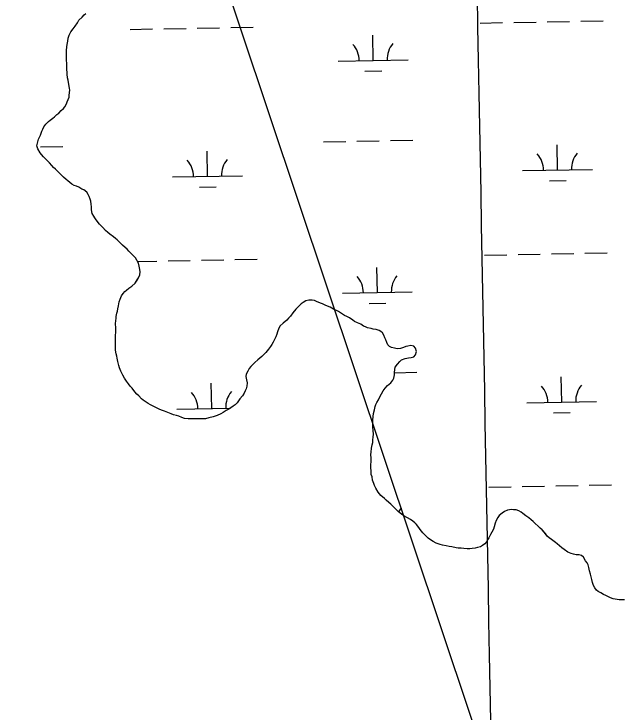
# Model space of a CAD drawing. Extents: x 3925854 to 3964121, y 224593 to 250589.
# Drawn here: x 3955962 to 3956835, y 234594 to 235595 of the extents above; entities that cross this region are included whole.
import ezdxf

# ---------------------------------------------------------------- set-up
doc = ezdxf.new("R2010")
doc.units = 0
for name, color, linetype in [('V-GRID-MAJR', 7, 'Continuous'), ('V-TOPO-SHOR', 7, 'Continuous'), ('V-UTIL-LINE', 7, 'Continuous'), ('V-WETL-SWMP', 7, 'Continuous')]:
    doc.layers.add(name, color=color, linetype=linetype)

msp = doc.modelspace()

# ---------------------------------------------------------------- linework, layer by layer
at = {"layer": 'V-GRID-MAJR'}
msp.add_spline([(3956721.012, 230511.505), (3956609.098, 236569.464), (3956497.148, 242629.345), (3956385.198, 248689.215), (3956385.162, 248691.149)], degree=3, dxfattribs=at)
at = {"layer": 'V-TOPO-SHOR'}
for points in [[(3956037.281, 235539.152), (3956037.447, 235542.349), (3956037.793, 235547.745), (3956038.363, 235550.747), (3956039.311, 235555.552), (3956040.065, 235560.154), (3956041.222, 235564.16), (3956043.571, 235568.979), (3956046.919, 235573.605), (3956049.881, 235577.031), (3956053.024, 235582.057), (3956055.386, 235585.676), (3956059.736, 235590.116), (3956062.898, 235593.344), (3956065.073, 235595.564)], [(3956114.184, 235185.769), (3956116.531, 235190.588), (3956118.497, 235193.803), (3956121.262, 235196.828), (3956123.639, 235198.85), (3956127.008, 235201.481), (3956131.172, 235204.521), (3956135.721, 235208.961), (3956138.872, 235213.386), (3956140.638, 235216.602), (3956142.391, 235221.013), (3956142.948, 235225.015), (3956142.717, 235228.208), (3956141.668, 235233.191), (3956140.624, 235237.575), (3956136.353, 235244.924), (3956132.716, 235249.081), (3956130.295, 235251.453), (3956126.865, 235254.813), (3956124.242, 235257.384), (3956121.417, 235260.153), (3956117.987, 235263.513), (3956115.57, 235265.486), (3956113.35, 235267.661), (3956109.924, 235270.823), (3956107.704, 235272.996), (3956104.884, 235275.365), (3956099.651, 235279.107), (3956096.63, 235281.472), (3956093.603, 235284.44), (3956089.366, 235288.591), (3956084.924, 235293.338), (3956080.068, 235299.482), (3956078.043, 235302.257), (3956076.615, 235305.041), (3956074.18, 235308.811), (3956073.326, 235314.195), (3956073.085, 235318.387), (3956072.847, 235321.982), (3956072.206, 235326.17), (3956071.377, 235329.158), (3956069.939, 235333.137), (3956068.708, 235336.121), (3956066.68, 235339.097), (3956062.253, 235342.447), (3956059.443, 235343.817), (3956055.021, 235346.369), (3956051.812, 235347.735), (3956048.607, 235348.702), (3956045.191, 235350.664), (3956042.371, 235353.031), (3956039.549, 235355.401), (3956036.931, 235357.371), (3956033.101, 235360.928), (3956030.679, 235363.3), (3956028.258, 235365.674), (3956025.634, 235368.244), (3956021.6, 235372.197), (3956018.978, 235374.568), (3956016.355, 235377.337), (3956013.117, 235381.3), (3956008.474, 235386.047), (3956004.642, 235389.803), (3956001.81, 235393.17), (3955999.789, 235395.546), (3955996.534, 235401.307), (3955995.091, 235405.886), (3955995.656, 235409.288), (3955997.393, 235415.098), (3955998.564, 235417.906), (3956000.131, 235420.918), (3956002.07, 235426.53), (3956003.436, 235429.741), (3956005.202, 235432.955), (3956007.96, 235436.778), (3956011.518, 235440.409), (3956013.895, 235442.433), (3956017.66, 235445.468), (3956020.236, 235447.489), (3956023.799, 235450.522), (3956026.374, 235452.746), (3956029.935, 235456.179), (3956033.3, 235459.21), (3956035.27, 235461.825), (3956037.427, 235465.843), (3956038.594, 235468.852), (3956041.126, 235475.469), (3956041.494, 235478.467), (3956042.221, 235485.467), (3956041.992, 235488.462), (3956040.315, 235496.234), (3956039.682, 235499.623), (3956039.045, 235503.213), (3956038.594, 235508.202), (3956038.363, 235511.395), (3956037.929, 235514.787), (3956037.886, 235518.983), (3956037.834, 235523.976), (3956037.595, 235527.967), (3956037.361, 235531.16), (3956037.281, 235539.152)], [(3956353.39, 235156.042), (3956348.043, 235151.592), (3956343.689, 235147.553), (3956341.725, 235144.338), (3956339.978, 235139.327), (3956339.216, 235135.722), (3956337.657, 235131.712), (3956336.287, 235128.9), (3956333.738, 235124.28), (3956331.972, 235121.067), (3956330.004, 235118.251), (3956327.047, 235114.425), (3956325.275, 235111.812), (3956323.102, 235109.391), (3956319.942, 235105.963), (3956317.767, 235103.745), (3956311.621, 235099.088), (3956307.466, 235095.25), (3956304.896, 235092.626), (3956301.535, 235089.198), (3956299.567, 235086.38), (3956297.408, 235082.562), (3956295.252, 235078.546), (3956294.686, 235075.144), (3956295.735, 235070.36), (3956296.376, 235066.172), (3956296.224, 235061.378), (3956295.266, 235057.573), (3956293.699, 235054.359), (3956292.133, 235051.349), (3956289.579, 235047.128), (3956286.224, 235043.097), (3956284.256, 235040.083), (3956282.085, 235037.463), (3956279.523, 235034.242), (3956276.344, 235032.411), (3956272.973, 235029.98), (3956269.4, 235027.745), (3956266.42, 235026.117), (3956262.252, 235023.477), (3956258.877, 235021.446), (3956253.307, 235019.191), (3956247.535, 235017.137), (3956241.557, 235015.677), (3956236.574, 235014.628), (3956233.183, 235014.194), (3956226.99, 235014.329), (3956221.997, 235014.28), (3956218.8, 235014.247), (3956212.009, 235014.177), (3956206.809, 235014.925), (3956202.999, 235016.285), (3956198.586, 235018.038), (3956195.379, 235019.203), (3956190.773, 235020.354), (3956187.764, 235021.522), (3956182.753, 235023.269), (3956178.139, 235025.22), (3956174.932, 235026.386), (3956171.522, 235027.75), (3956167.309, 235029.505), (3956160.682, 235033.031), (3956157.868, 235034.602), (3956154.654, 235036.368), (3956150.233, 235039.118), (3956147.615, 235041.088), (3956144.996, 235043.259), (3956140.959, 235047.414), (3956138.135, 235049.983), (3956135.508, 235053.151), (3956131.461, 235058.304), (3956128.833, 235061.273), (3956126.402, 235064.446), (3956123.367, 235068.409), (3956120.727, 235072.576), (3956118.085, 235076.945), (3956115.429, 235082.91), (3956113.588, 235087.287), (3956112.353, 235090.869), (3956111.097, 235096.45), (3956110.049, 235101.234), (3956109.418, 235104.224), (3956108.589, 235107.411), (3956107.735, 235112.795), (3956107.696, 235116.59), (3956107.657, 235120.385), (3956107.798, 235126.179), (3956107.561, 235129.971), (3956107.712, 235134.567), (3956108.081, 235137.766), (3956108.007, 235144.959), (3956107.948, 235150.75), (3956108.302, 235155.147), (3956108.472, 235158.146), (3956108.841, 235161.146), (3956109.791, 235165.951), (3956110.358, 235168.951), (3956110.925, 235172.154), (3956111.88, 235176.557), (3956113.025, 235181.964), (3956114.184, 235185.769)], [(3956474.493, 234934.748), (3956474.251, 234938.94), (3956473.788, 234945.127), (3956473.747, 234949.123), (3956474.112, 234952.721), (3956474.056, 234958.116), (3956474.005, 234963.109), (3956474.37, 234966.508), (3956474.91, 234972.306), (3956475.861, 234977.111), (3956476.627, 234980.314), (3956476.792, 234983.711), (3956477.341, 234988.711), (3956477.505, 234992.108), (3956477.042, 234998.295), (3956476.606, 235001.887), (3956476.76, 235006.483), (3956476.7, 235012.275), (3956477.046, 235017.671), (3956477.8, 235022.075), (3956478.947, 235027.279), (3956479.897, 235031.882), (3956481.065, 235035.092), (3956482.633, 235037.904), (3956484.792, 235041.721), (3956487.338, 235046.741), (3956489.298, 235050.355), (3956491.655, 235054.376), (3956494.211, 235058.396), (3956497.569, 235062.027), (3956502.323, 235066.07), (3956505.282, 235069.695), (3956506.847, 235072.908), (3956507.799, 235077.512), (3956507.766, 235080.707), (3956508.123, 235084.905), (3956508.889, 235088.309), (3956512.037, 235092.935), (3956515.393, 235096.763), (3956517.771, 235098.787), (3956523.141, 235101.037), (3956527.728, 235101.684), (3956531.716, 235102.522), (3956535.502, 235103.362), (3956537.872, 235105.981), (3956539.42, 235110.792), (3956537.974, 235115.572), (3956535.349, 235118.341), (3956531.343, 235119.299), (3956526.956, 235118.654), (3956523.767, 235118.023), (3956520.585, 235116.594), (3956516.403, 235115.353), (3956511.414, 235114.902), (3956507.814, 235115.463), (3956503.406, 235116.618), (3956500.596, 235117.989), (3956498.374, 235120.362), (3956496.742, 235123.741), (3956495.106, 235127.52), (3956493.877, 235130.504), (3956492.238, 235134.481), (3956490.61, 235137.463), (3956488.194, 235139.435), (3956485.578, 235141.207), (3956481.568, 235142.565), (3956477.37, 235143.12), (3956474.165, 235143.888), (3956469.16, 235145.034), (3956466.352, 235146.204), (3956463.343, 235147.371), (3956459.321, 235150.128), (3956454.905, 235152.08), (3956450.49, 235154.033), (3956447.877, 235155.805), (3956443.048, 235159.151), (3956439.234, 235160.911), (3956436.222, 235162.477), (3956433.008, 235164.243), (3956430.19, 235166.411), (3956427.374, 235168.181), (3956424.364, 235169.748), (3956420.348, 235171.704), (3956415.525, 235174.653), (3956411.715, 235176.01), (3956408.305, 235177.374), (3956404.492, 235179.134), (3956401.483, 235180.301), (3956395.868, 235182.642), (3956392.859, 235183.809), (3956389.857, 235184.379), (3956384.862, 235184.526), (3956380.477, 235183.484), (3956376.705, 235181.247), (3956374.128, 235179.224), (3956368.588, 235173.975), (3956366.413, 235171.755), (3956362.076, 235166.317), (3956358.527, 235161.687), (3956355.563, 235158.461), (3956353.39, 235156.042)], [(3956791.681, 234779.569), (3956790.835, 234784.154), (3956788.762, 234791.525), (3956787.314, 234796.504), (3956786.266, 234801.487), (3956785.428, 234805.075), (3956783.802, 234808.054), (3956781.373, 234811.024), (3956778.926, 234815.995), (3956775.905, 234818.561), (3956772.698, 234819.525), (3956768.305, 234819.482), (3956764.299, 234820.441), (3956760.895, 234821.205), (3956756.078, 234823.353), (3956751.046, 234827.097), (3956747.628, 234829.458), (3956744.202, 234832.42), (3956740.978, 234835.184), (3956738.361, 234837.155), (3956732.926, 234841.296), (3956729.503, 234843.858), (3956726.681, 234846.426), (3956724.248, 234849.797), (3956719.401, 234855.14), (3956716.578, 234857.708), (3956713.754, 234860.475), (3956709.519, 234864.428), (3956706.494, 234867.195), (3956703.674, 234869.562), (3956700.248, 234872.523), (3956696.023, 234875.477), (3956691.597, 234878.629), (3956689.178, 234880.601), (3956686.164, 234882.569), (3956682.356, 234883.726), (3956678.557, 234884.089), (3956675.559, 234884.259), (3956669.974, 234883.402), (3956665.602, 234881.361), (3956662.227, 234879.329), (3956657.866, 234875.888), (3956655.898, 234872.872), (3956653.748, 234868.454), (3956651.989, 234864.643), (3956650.442, 234859.433), (3956649.478, 234856.027), (3956647.522, 234852.013), (3956645.56, 234848.597), (3956643.008, 234843.976), (3956641.243, 234840.962), (3956639.475, 234837.947), (3956637.108, 234835.127), (3956633.735, 234832.696), (3956631.154, 234831.072), (3956626.772, 234830.027), (3956623.384, 234829.196), (3956619.198, 234828.352), (3956615.805, 234828.119), (3956612.01, 234828.08), (3956607.211, 234828.43), (3956603.211, 234828.989), (3956599.013, 234829.147), (3956596.013, 234829.714), (3956589.809, 234830.851), (3956586.205, 234831.613), (3956581.603, 234832.364), (3956576.6, 234833.312), (3956573.196, 234834.078), (3956567.578, 234836.417), (3956563.361, 234838.772), (3956559.345, 234840.728), (3956556.124, 234843.292), (3956551.886, 234847.444), (3956548.456, 234850.804), (3956546.234, 234853.379), (3956544.409, 234855.957), (3956542.582, 234858.734), (3956539.347, 234862.697), (3956536.924, 234865.269), (3956534.102, 234867.838), (3956530.684, 234870), (3956526.266, 234872.353), (3956522.449, 234874.311), (3956519.633, 234876.28), (3956516.01, 234879.04), (3956512.784, 234881.805), (3956508.952, 234885.559), (3956506.128, 234888.328), (3956502.495, 234891.885), (3956499.673, 234894.456), (3956495.845, 234897.611), (3956493.224, 234899.981), (3956488.382, 234904.726), (3956484.343, 234909.08), (3956481.087, 234914.839), (3956479.051, 234918.616), (3956478.023, 234921.602), (3956476.377, 234926.378), (3956475.529, 234931.164), (3956474.493, 234934.748)], [(3956837.675, 234755.069), (3956833.081, 234754.821), (3956829.681, 234755.185), (3956824.08, 234756.127), (3956821.08, 234756.496), (3956817.467, 234758.059), (3956814.459, 234759.427), (3956810.645, 234761.186), (3956807.633, 234762.753), (3956803.815, 234764.911), (3956799.998, 234767.07), (3956797.382, 234768.839), (3956794.953, 234772.012), (3956793.12, 234775.59), (3956791.681, 234779.569)]]:
    msp.add_lwpolyline(points, dxfattribs=at)
at = {"layer": 'V-UTIL-LINE'}
msp.add_lwpolyline([(3957974.115, 230534.291), (3955504.908, 237909.423), (3955545.434, 239147.844), (3955545.409, 239149.229), (3955617.45, 241317.764), (3951638.507, 243889.773), (3950262.651, 245733.512), (3950260.125, 245737.596), (3948167.454, 248541.726)], dxfattribs=at)
at = {"layer": 'V-WETL-SWMP'}
for p, q in [((3956630.783, 235581.709), (3956662.778, 235582.291)), ((3956678.775, 235582.582), (3956710.77, 235583.164)), ((3956726.767, 235583.455), (3956758.762, 235584.036)), ((3956774.759, 235584.327), (3956806.754, 235584.909)), ((3956128.958, 235572.585), (3956160.953, 235573.166)), ((3956176.95, 235573.457), (3956208.945, 235574.039)), ((3956224.942, 235574.33), (3956256.937, 235574.912)), ((3956272.934, 235575.203), (3956304.929, 235575.784)), ((3956477.139, 235528.165), (3956476.485, 235564.159)), ((3956427.147, 235527.256), (3956527.131, 235529.074)), ((3956465.422, 235512.519), (3956489.418, 235512.955)), ((3956405.842, 235411.418), (3956437.836, 235412)), ((3956453.834, 235412.29), (3956485.828, 235412.872)), ((3956501.826, 235413.163), (3956533.821, 235413.745)), ((3956741.474, 235371.083), (3956740.82, 235407.077)), ((3956000.001, 235404.038), (3956031.996, 235404.62)), ((3956239.649, 235361.958), (3956238.995, 235397.952)), ((3956691.483, 235370.174), (3956791.466, 235371.992)), ((3956189.658, 235361.049), (3956289.641, 235362.867)), ((3956227.932, 235346.312), (3956251.928, 235346.748)), ((3956729.757, 235355.436), (3956753.753, 235355.873)), ((3956636.831, 235249.089), (3956668.826, 235249.671)), ((3956684.823, 235249.962), (3956716.818, 235250.544)), ((3956732.815, 235250.835), (3956764.81, 235251.416)), ((3956780.807, 235251.707), (3956812.802, 235252.289)), ((3956139.19, 235240.041), (3956167.001, 235240.546)), ((3956182.998, 235240.837), (3956214.993, 235241.419)), ((3956230.99, 235241.71), (3956262.985, 235242.292)), ((3956278.982, 235242.583), (3956310.977, 235243.164)), ((3956483.187, 235195.545), (3956482.533, 235231.539)), ((3956433.195, 235194.636), (3956533.179, 235196.454)), ((3956471.47, 235179.899), (3956495.466, 235180.335)), ((3956507.874, 235080.543), (3956539.869, 235081.125)), ((3956747.523, 235038.463), (3956746.868, 235074.457)), ((3956245.697, 235029.338), (3956245.043, 235065.332)), ((3956697.531, 235037.554), (3956797.514, 235039.372)), ((3956195.706, 235028.429), (3956272.734, 235029.83)), ((3956735.805, 235022.816), (3956759.801, 235023.253)), ((3956642.879, 234916.469), (3956674.874, 234917.051)), ((3956690.871, 234917.342), (3956722.866, 234917.924)), ((3956738.863, 234918.215), (3956770.858, 234918.796)), ((3956786.855, 234919.087), (3956818.85, 234919.669)), ((3956538.292, 234863.817), (3956539.227, 234863.834))]:
    msp.add_line(p, q, dxfattribs=at)
for points in [[(3956071.377, 235329.157), (3956069.938, 235333.138), (3956068.709, 235336.121), (3956066.681, 235339.097), (3956062.253, 235342.448), (3956059.442, 235343.818), (3956055.022, 235346.369), (3956051.812, 235347.735), (3956048.606, 235348.701), (3956045.19, 235350.664), (3956042.37, 235353.032), (3956039.549, 235355.401), (3956036.932, 235357.372), (3956033.101, 235360.928), (3956030.679, 235363.301), (3956028.258, 235365.673), (3956025.635, 235368.243), (3956021.6, 235372.197), (3956018.979, 235374.568), (3956016.354, 235377.338), (3956013.118, 235381.3), (3956008.475, 235386.047), (3956004.642, 235389.803), (3956001.811, 235393.17), (3955999.789, 235395.546), (3955996.535, 235401.306), (3955995.09, 235405.886), (3955995.655, 235409.287), (3955997.393, 235415.098), (3955998.563, 235417.906), (3956000.131, 235420.919), (3956002.071, 235426.531), (3956003.437, 235429.741), (3956005.202, 235432.955), (3956007.96, 235436.779), (3956011.518, 235440.41), (3956013.895, 235442.432), (3956017.659, 235445.467), (3956020.235, 235447.49), (3956023.8, 235450.523), (3956026.374, 235452.746), (3956029.935, 235456.178), (3956033.3, 235459.209), (3956035.271, 235461.826), (3956037.427, 235465.843), (3956038.595, 235468.851), (3956041.125, 235475.468), (3956041.494, 235478.468), (3956042.222, 235485.467), (3956041.991, 235488.461), (3956040.314, 235496.234), (3956039.681, 235499.624), (3956039.045, 235503.213), (3956038.595, 235508.202), (3956038.362, 235511.396), (3956037.928, 235514.787), (3956037.886, 235518.982), (3956037.835, 235523.975), (3956037.595, 235527.968), (3956037.362, 235531.161), (3956037.281, 235539.151), (3956037.448, 235542.348), (3956037.793, 235547.745), (3956038.362, 235550.747), (3956039.312, 235555.551), (3956040.064, 235560.153), (3956041.222, 235564.16), (3956043.57, 235568.978), (3956046.919, 235573.606), (3956049.88, 235577.032), (3956053.025, 235582.058), (3956055.385, 235585.677), (3956059.735, 235590.116), (3956062.898, 235593.344), (3956065.073, 235595.564)], [(3956258.877, 235021.446), (3956253.307, 235019.192), (3956247.535, 235017.136), (3956241.557, 235015.677), (3956236.574, 235014.628), (3956233.183, 235014.194), (3956226.989, 235014.33), (3956221.996, 235014.28), (3956218.8, 235014.247), (3956212.009, 235014.178), (3956206.808, 235014.924), (3956202.999, 235016.284), (3956198.587, 235018.037), (3956195.379, 235019.203), (3956190.773, 235020.354), (3956187.764, 235021.522), (3956182.753, 235023.269), (3956178.139, 235025.22), (3956174.931, 235026.386), (3956171.521, 235027.749), (3956167.309, 235029.504), (3956160.681, 235033.032), (3956157.868, 235034.602), (3956154.654, 235036.367), (3956150.232, 235039.118), (3956147.615, 235041.089), (3956144.996, 235043.26), (3956140.959, 235047.414), (3956138.136, 235049.982), (3956135.507, 235053.151), (3956131.46, 235058.304), (3956128.833, 235061.273), (3956126.403, 235064.445), (3956123.367, 235068.409), (3956120.728, 235072.577), (3956118.086, 235076.944), (3956115.429, 235082.91), (3956113.587, 235087.286), (3956112.352, 235090.869), (3956111.097, 235096.449), (3956110.049, 235101.233), (3956109.419, 235104.223), (3956108.588, 235107.41), (3956107.734, 235112.795), (3956107.696, 235116.59), (3956107.657, 235120.385), (3956107.798, 235126.179), (3956107.56, 235129.972), (3956107.713, 235134.568), (3956108.08, 235137.767), (3956108.007, 235144.958), (3956107.948, 235150.75), (3956108.302, 235155.148), (3956108.472, 235158.146), (3956108.841, 235161.146), (3956109.791, 235165.95), (3956110.359, 235168.952), (3956110.926, 235172.154), (3956111.88, 235176.558), (3956113.024, 235181.963), (3956114.183, 235185.77), (3956116.531, 235190.588), (3956118.496, 235193.804), (3956121.262, 235196.829), (3956123.639, 235198.85), (3956127.008, 235201.481), (3956131.172, 235204.52), (3956135.721, 235208.961), (3956138.872, 235213.387), (3956140.637, 235216.601), (3956142.39, 235221.014), (3956142.948, 235225.015), (3956142.716, 235228.208), (3956141.667, 235233.191), (3956140.623, 235237.575), (3956136.354, 235244.923), (3956132.716, 235249.081), (3956130.295, 235251.453), (3956126.865, 235254.814), (3956124.242, 235257.384), (3956121.417, 235260.152), (3956117.987, 235263.513), (3956115.57, 235265.486), (3956113.351, 235267.661), (3956109.923, 235270.822), (3956107.704, 235272.996), (3956104.883, 235275.365), (3956099.651, 235279.107), (3956096.631, 235281.473), (3956093.604, 235284.439), (3956089.367, 235288.591), (3956084.925, 235293.339), (3956080.068, 235299.482), (3956078.042, 235302.258), (3956076.616, 235305.04), (3956074.18, 235308.811), (3956073.327, 235314.196), (3956073.084, 235318.388), (3956072.848, 235321.981), (3956072.206, 235326.169), (3956071.377, 235329.157)], [(3956523.14, 235101.038), (3956527.728, 235101.684), (3956531.715, 235102.523), (3956535.502, 235103.361), (3956537.872, 235105.982), (3956539.421, 235110.792), (3956537.974, 235115.571), (3956535.349, 235118.341), (3956531.344, 235119.299), (3956526.956, 235118.655), (3956523.767, 235118.023), (3956520.585, 235116.593), (3956516.403, 235115.352), (3956511.414, 235114.902), (3956507.813, 235115.464), (3956503.406, 235116.618), (3956500.596, 235117.988), (3956498.374, 235120.362), (3956496.742, 235123.741), (3956495.106, 235127.52), (3956493.877, 235130.504), (3956492.238, 235134.482), (3956490.61, 235137.462), (3956488.193, 235139.435), (3956485.578, 235141.206), (3956481.569, 235142.564), (3956477.369, 235143.12), (3956474.165, 235143.887), (3956469.159, 235145.034), (3956466.351, 235146.204), (3956463.343, 235147.372), (3956459.32, 235150.128), (3956454.905, 235152.08), (3956450.491, 235154.033), (3956447.876, 235155.804), (3956443.048, 235159.151), (3956439.235, 235160.91), (3956436.222, 235162.477), (3956433.008, 235164.242), (3956430.19, 235166.411), (3956427.375, 235168.18), (3956424.363, 235169.748), (3956420.348, 235171.704), (3956415.524, 235174.652), (3956411.715, 235176.011), (3956408.305, 235177.375), (3956404.492, 235179.134), (3956401.484, 235180.302), (3956395.867, 235182.642), (3956392.859, 235183.809), (3956389.857, 235184.378), (3956384.862, 235184.527), (3956380.478, 235183.484), (3956376.705, 235181.248), (3956374.129, 235179.224), (3956368.589, 235173.975), (3956366.414, 235171.755), (3956362.075, 235166.318), (3956358.527, 235161.687), (3956355.563, 235158.461), (3956353.39, 235156.042), (3956348.042, 235151.593), (3956343.689, 235147.554), (3956341.724, 235144.338), (3956339.977, 235139.326), (3956339.215, 235135.723), (3956337.657, 235131.712), (3956336.288, 235128.901), (3956333.738, 235124.281), (3956331.973, 235121.067), (3956330.004, 235118.251), (3956327.047, 235114.425), (3956325.275, 235111.811), (3956323.103, 235109.391), (3956319.942, 235105.963), (3956317.767, 235103.744), (3956311.622, 235099.087), (3956307.466, 235095.25), (3956304.896, 235092.627), (3956301.535, 235089.197), (3956299.566, 235086.38), (3956297.408, 235082.563), (3956295.251, 235078.546), (3956294.686, 235075.144), (3956295.734, 235070.361), (3956296.376, 235066.173), (3956296.225, 235061.377), (3956295.265, 235057.572), (3956293.699, 235054.36), (3956292.132, 235051.348), (3956289.578, 235047.127), (3956286.223, 235043.098), (3956284.256, 235040.082), (3956282.086, 235037.463), (3956279.522, 235034.241), (3956276.344, 235032.411), (3956272.973, 235029.979), (3956269.4, 235027.746), (3956266.42, 235026.117), (3956262.252, 235023.478), (3956258.877, 235021.446)], [(3956662.226, 234879.328), (3956657.866, 234875.888), (3956655.899, 234872.872), (3956653.747, 234868.455), (3956651.988, 234864.642), (3956650.443, 234859.433), (3956649.478, 234856.027), (3956647.522, 234852.012), (3956645.559, 234848.596), (3956643.009, 234843.976), (3956641.242, 234840.962), (3956639.475, 234837.948), (3956637.107, 234835.127), (3956633.735, 234832.696), (3956631.155, 234831.071), (3956626.771, 234830.028), (3956623.384, 234829.195), (3956619.198, 234828.353), (3956615.804, 234828.119), (3956612.009, 234828.08), (3956607.212, 234828.431), (3956603.211, 234828.989), (3956599.014, 234829.147), (3956596.012, 234829.715), (3956589.809, 234830.851), (3956586.205, 234831.613), (3956581.603, 234832.365), (3956576.6, 234833.313), (3956573.196, 234834.078), (3956567.579, 234836.418), (3956563.361, 234838.772), (3956559.346, 234840.728), (3956556.123, 234843.292), (3956551.886, 234847.444), (3956548.456, 234850.805), (3956546.233, 234853.379), (3956544.409, 234855.957), (3956542.583, 234858.735), (3956539.347, 234862.698), (3956536.923, 234865.27), (3956534.101, 234867.838), (3956530.683, 234870), (3956526.265, 234872.353), (3956522.449, 234874.311), (3956519.633, 234876.28), (3956516.009, 234879.04), (3956512.785, 234881.804), (3956508.952, 234885.56), (3956506.127, 234888.328), (3956502.495, 234891.886), (3956499.672, 234894.455), (3956495.845, 234897.612), (3956493.224, 234899.982), (3956488.382, 234904.727), (3956484.343, 234909.08), (3956481.088, 234914.84), (3956479.052, 234918.615), (3956478.023, 234921.601), (3956476.376, 234926.378), (3956475.529, 234931.163), (3956474.493, 234934.748), (3956474.251, 234938.941), (3956473.789, 234945.128), (3956473.748, 234949.123), (3956474.111, 234952.722), (3956474.056, 234958.115), (3956474.005, 234963.108), (3956474.37, 234966.508), (3956474.911, 234972.306), (3956475.86, 234977.11), (3956476.627, 234980.314), (3956476.792, 234983.711), (3956477.341, 234988.711), (3956477.506, 234992.108), (3956477.043, 234998.296), (3956476.607, 235001.887), (3956476.76, 235006.483), (3956476.701, 235012.275), (3956477.046, 235017.672), (3956477.8, 235022.074), (3956478.946, 235027.279), (3956479.898, 235031.883), (3956481.064, 235035.091), (3956482.633, 235037.904), (3956484.792, 235041.721), (3956487.337, 235046.741), (3956489.298, 235050.356), (3956491.654, 235054.375), (3956494.21, 235058.396), (3956497.569, 235062.026), (3956502.322, 235066.069), (3956505.282, 235069.695), (3956506.847, 235072.907), (3956507.799, 235077.511), (3956507.766, 235080.707), (3956508.123, 235084.905), (3956508.888, 235088.309), (3956512.037, 235092.935), (3956515.394, 235096.764), (3956517.77, 235098.786), (3956523.14, 235101.038)], [(3956837.674, 234755.068), (3956833.082, 234754.821), (3956829.682, 234755.186), (3956824.08, 234756.128), (3956821.08, 234756.497), (3956817.468, 234758.058), (3956814.458, 234759.426), (3956810.645, 234761.185), (3956807.632, 234762.752), (3956803.815, 234764.911), (3956799.998, 234767.069), (3956797.383, 234768.84), (3956794.954, 234772.012), (3956793.12, 234775.589), (3956791.681, 234779.569), (3956790.835, 234784.155), (3956788.763, 234791.525), (3956787.314, 234796.504), (3956786.265, 234801.487), (3956785.429, 234805.074), (3956783.801, 234808.054), (3956781.374, 234811.025), (3956778.926, 234815.994), (3956775.904, 234818.56), (3956772.698, 234819.526), (3956768.304, 234819.482), (3956764.299, 234820.44), (3956760.895, 234821.204), (3956756.079, 234823.353), (3956751.047, 234827.097), (3956747.628, 234829.459), (3956744.202, 234832.42), (3956740.978, 234835.184), (3956738.361, 234837.155), (3956732.925, 234841.295), (3956729.503, 234843.857), (3956726.681, 234846.425), (3956724.249, 234849.796), (3956719.401, 234855.14), (3956716.578, 234857.708), (3956713.754, 234860.476), (3956709.519, 234864.428), (3956706.494, 234867.194), (3956703.674, 234869.562), (3956700.248, 234872.523), (3956696.023, 234875.477), (3956691.596, 234878.628), (3956689.179, 234880.601), (3956686.163, 234882.568), (3956682.356, 234883.727), (3956678.557, 234884.088), (3956675.559, 234884.258), (3956669.974, 234883.402), (3956665.601, 234881.36), (3956662.226, 234879.328)]]:
    msp.add_lwpolyline(points, dxfattribs=at)
for centre, start, end in [((3956421.897, 235527.636), 0.269879, 41.813537), ((3956532.364, 235529.644), 140.269876, 181.813534), ((3956686.232, 235370.553), 0.269879, 41.813537), ((3956796.7, 235372.562), 140.269876, 181.813534), ((3956184.407, 235361.429), 0.269879, 41.813537), ((3956294.875, 235363.437), 140.269876, 181.813534), ((3956427.945, 235195.016), 0.269879, 41.813537), ((3956538.412, 235197.024), 140.269876, 181.813534), ((3956692.28, 235037.933), 0.269879, 41.813537), ((3956802.748, 235039.942), 140.269876, 181.813534), ((3956190.455, 235028.809), 0.269879, 41.813537), ((3956300.923, 235030.817), 140.269876, 181.813534), ((3956544.46, 234864.404), 140.269876, 151.523574)]:
    msp.add_arc(centre, 35.246, start, end, dxfattribs=at)

doc.saveas('drawing.dxf')
